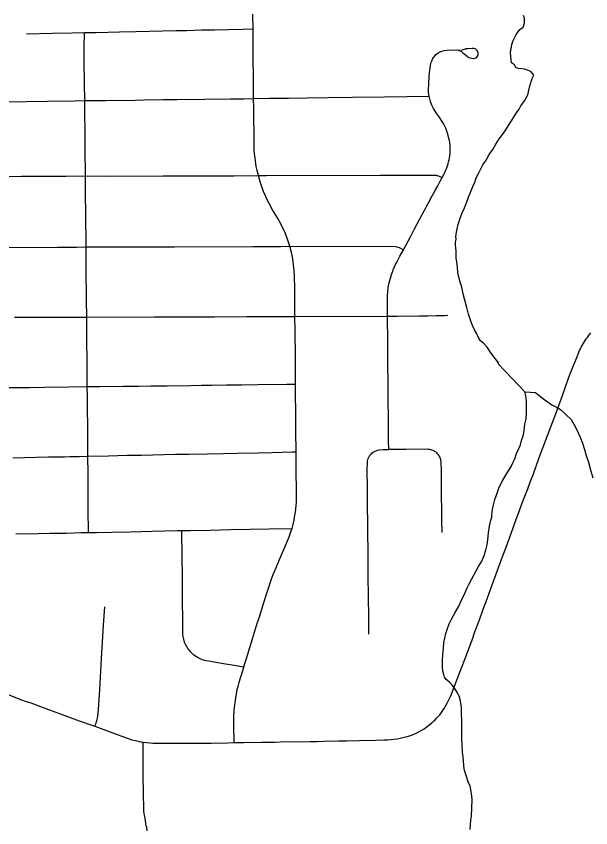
# Model space of a CAD drawing. Extents: x -59 to 82, y -3 to 49.
# Drawn here: x -14.708 to -14.238, y 29.71 to 30.374 of the extents above; entities that cross this region are included whole.
import ezdxf

# ---------------------------------------------------------------- set-up
doc = ezdxf.new("R2010")
doc.units = 0
for name, color, linetype in [('GM_X_City_Street', 7, 'Continuous'), ('GM_X_County_Road', 7, 'Continuous'), ('GM_X_Minor_River', 7, 'Continuous')]:
    doc.layers.add(name, color=color, linetype=linetype)

msp = doc.modelspace()

# ---------------------------------------------------------------- linework, layer by layer
at = {"layer": 'GM_X_City_Street'}
for points in [[(-14.52972, 29.77937), (-14.53002, 29.79376), (-14.52987, 29.8011), (-14.52957, 29.8055), (-14.52929, 29.80843), (-14.52867, 29.81378), (-14.52829, 29.81636), (-14.52785, 29.81894), (-14.52707, 29.82278), (-14.52647, 29.82533), (-14.52562, 29.8285), (-14.52472, 29.83166), (-14.52375, 29.8348), (-14.52173, 29.84112), (-14.5208, 29.84401), (-14.51953, 29.84821), (-14.51686, 29.85709), (-14.51459, 29.86434), (-14.51125, 29.87524), (-14.509, 29.88245), (-14.50619, 29.8914), (-14.50351, 29.89999), (-14.50021, 29.90981), (-14.49899, 29.91341), (-14.49771, 29.91699), (-14.49666, 29.91953), (-14.49264, 29.92933), (-14.48748, 29.94123), (-14.4847, 29.94775), (-14.48372, 29.95038), (-14.48285, 29.95282), (-14.48222, 29.9548), (-14.4814, 29.95801), (-14.48062, 29.96154), (-14.48016, 29.96404), (-14.47975, 29.96654), (-14.47924, 29.97021), (-14.47887, 29.97386), (-14.47871, 29.97628), (-14.4786, 29.97994), (-14.47876, 30.00769), (-14.4789, 30.01747), (-14.47903, 30.03464), (-14.47916, 30.0499), (-14.47932, 30.06441), (-14.47937, 30.07299), (-14.47954, 30.09403), (-14.47978, 30.11688), (-14.47989, 30.12837), (-14.48, 30.13949), (-14.4801, 30.15017), (-14.48027, 30.1622), (-14.48046, 30.16527), (-14.48069, 30.16808), (-14.48096, 30.1706), (-14.4813, 30.17312), (-14.48169, 30.17563), (-14.48214, 30.17813), (-14.48265, 30.18062), (-14.48394, 30.18579), (-14.48479, 30.18828), (-14.48566, 30.19078), (-14.48706, 30.1945), (-14.48856, 30.19818), (-14.48973, 30.20066), (-14.49095, 30.20311), (-14.49288, 30.20674), (-14.49423, 30.20912), (-14.49816, 30.21576), (-14.50125, 30.22131), (-14.50224, 30.22317), (-14.5034, 30.22562), (-14.50412, 30.22722), (-14.50554, 30.23057), (-14.50698, 30.23436), (-14.50823, 30.23846), (-14.50969, 30.24365), (-14.51087, 30.24792), (-14.51158, 30.25123), (-14.51197, 30.25345), (-14.5123, 30.25568), (-14.51256, 30.25793), (-14.51295, 30.26187), (-14.51316, 30.2647), (-14.5133, 30.26753), (-14.51337, 30.27037), (-14.51364, 30.29925), (-14.51374, 30.30684), (-14.51394, 30.32606), (-14.51402, 30.33848), (-14.5141, 30.35316), (-14.51418, 30.36393), (-14.51431, 30.37592)], [(-14.69971, 30.35975), (-14.67865, 30.36019), (-14.66239, 30.3605), (-14.65233, 30.36076), (-14.64257, 30.36092), (-14.62358, 30.36138), (-14.6102, 30.36175), (-14.59927, 30.36202), (-14.58836, 30.36219), (-14.57731, 30.36254), (-14.56855, 30.36262), (-14.55603, 30.36292), (-14.54584, 30.36312), (-14.52265, 30.36368), (-14.51418, 30.36393)], [(-14.64897, 29.95139), (-14.64908, 29.97043), (-14.64934, 29.9994), (-14.64946, 30.01398), (-14.64957, 30.039), (-14.64975, 30.05192), (-14.64984, 30.06329), (-14.64992, 30.07084), (-14.65011, 30.08733), (-14.65023, 30.11365), (-14.6503, 30.12766), (-14.65057, 30.14166), (-14.65074, 30.16838), (-14.65091, 30.18527), (-14.65117, 30.21351), (-14.65128, 30.22726), (-14.65145, 30.24341), (-14.65162, 30.26572), (-14.65176, 30.27908), (-14.65193, 30.29524), (-14.65206, 30.30504), (-14.65217, 30.31972), (-14.65238, 30.33681), (-14.65247, 30.35096), (-14.65235, 30.35875), (-14.65233, 30.36076)], [(-14.41936, 29.86812), (-14.41951, 29.87923), (-14.41974, 29.90201), (-14.41985, 29.91291), (-14.42002, 29.9335), (-14.4202, 29.95398), (-14.42039, 29.9782), (-14.42048, 29.98894), (-14.42061, 30.00161), (-14.42049, 30.00968), (-14.42026, 30.01085), (-14.4199, 30.01198), (-14.41941, 30.01306), (-14.4188, 30.01407), (-14.41833, 30.0147), (-14.4178, 30.01533), (-14.41693, 30.01625), (-14.41596, 30.01706), (-14.41489, 30.01775), (-14.41414, 30.01813), (-14.41296, 30.01861), (-14.41215, 30.01884), (-14.4109, 30.01907), (-14.40754, 30.01928), (-14.40298, 30.01929), (-14.40321, 30.02676), (-14.40328, 30.0477), (-14.40343, 30.05701), (-14.40359, 30.06745), (-14.40381, 30.0961), (-14.40394, 30.10685), (-14.40403, 30.12846), (-14.40413, 30.13378), (-14.40421, 30.14183), (-14.4041, 30.1451), (-14.40384, 30.14837), (-14.40344, 30.15162), (-14.40289, 30.15486), (-14.40224, 30.15782), (-14.40174, 30.15977), (-14.40085, 30.16267), (-14.39983, 30.16552), (-14.39946, 30.16646), (-14.3989, 30.16773), (-14.39714, 30.1715), (-14.3959, 30.17397), (-14.39391, 30.17763), (-14.39111, 30.1828), (-14.38509, 30.19416), (-14.38194, 30.20008), (-14.37749, 30.20825), (-14.374, 30.21481), (-14.37301, 30.21664), (-14.37202, 30.21847), (-14.37054, 30.22123), (-14.36739, 30.22718), (-14.36648, 30.22888), (-14.36474, 30.23214), (-14.36299, 30.23538), (-14.36033, 30.24024), (-14.3594, 30.24203), (-14.3578, 30.24517), (-14.35699, 30.24684), (-14.3562, 30.24851), (-14.35588, 30.24928), (-14.35502, 30.25163), (-14.35452, 30.25323), (-14.35408, 30.25484), (-14.35371, 30.25647), (-14.35339, 30.25811), (-14.35314, 30.25968), (-14.35288, 30.26204), (-14.35279, 30.26362), (-14.3529, 30.26838), (-14.35316, 30.27075), (-14.35342, 30.27239), (-14.35375, 30.2741), (-14.35437, 30.27664), (-14.35487, 30.27831), (-14.35543, 30.27997), (-14.3564, 30.2824), (-14.35716, 30.28404), (-14.358, 30.28566), (-14.35935, 30.28803), (-14.3619, 30.29179), (-14.36431, 30.2951), (-14.36632, 30.29855), (-14.36767, 30.30145), (-14.36877, 30.30436), (-14.37005, 30.30864), (-14.3704, 30.31159), (-14.37059, 30.31386), (-14.37008, 30.32443), (-14.36977, 30.32807), (-14.36916, 30.33173), (-14.36875, 30.33413), (-14.36852, 30.33532), (-14.3682, 30.33639), (-14.36781, 30.33743), (-14.36712, 30.33895), (-14.3663, 30.3404), (-14.36568, 30.34132), (-14.36465, 30.34263), (-14.36291, 30.34405), (-14.36135, 30.345), (-14.35951, 30.34569), (-14.35766, 30.34616), (-14.35555, 30.3465), (-14.35314, 30.34675), (-14.34649, 30.34649), (-14.34542, 30.34625), (-14.34451, 30.34587), (-14.34354, 30.34519), (-14.34229, 30.34417), (-14.33886, 30.34157), (-14.33819, 30.34103), (-14.33737, 30.34046), (-14.33637, 30.34009), (-14.33525, 30.33977), (-14.33422, 30.33959), (-14.33243, 30.33978), (-14.33164, 30.34015), (-14.33089, 30.34078), (-14.3304, 30.3414), (-14.32995, 30.34235), (-14.32976, 30.34336), (-14.32983, 30.34405), (-14.3302, 30.34543), (-14.33064, 30.34606), (-14.3312, 30.34663), (-14.33178, 30.34707), (-14.3324, 30.34739), (-14.33353, 30.3477), (-14.33479, 30.34783), (-14.33825, 30.34757), (-14.33963, 30.34736), (-14.34121, 30.34701), (-14.3441, 30.34606)], [(-14.71687, 30.30416), (-14.6824, 30.30456), (-14.66032, 30.30495), (-14.65206, 30.30504), (-14.63472, 30.30517), (-14.61086, 30.30555), (-14.60361, 30.30563), (-14.5879, 30.30588), (-14.57622, 30.306), (-14.55361, 30.30624), (-14.5326, 30.30651), (-14.52136, 30.30664), (-14.51374, 30.30684), (-14.50032, 30.30695), (-14.4851, 30.30713), (-14.46978, 30.30734), (-14.45286, 30.30757), (-14.43267, 30.30787), (-14.40657, 30.30824), (-14.37005, 30.30864)], [(-14.86939, 30.24281), (-14.86279, 30.24272), (-14.84014, 30.2428), (-14.79296, 30.24287), (-14.74203, 30.24298), (-14.70368, 30.24309), (-14.66753, 30.24325), (-14.65145, 30.24341), (-14.63389, 30.24333), (-14.58793, 30.24351), (-14.52994, 30.24361), (-14.50969, 30.24365), (-14.50335, 30.24372), (-14.40994, 30.244), (-14.4021, 30.24391), (-14.3659, 30.24413), (-14.36434, 30.24403), (-14.36357, 30.24388), (-14.36323, 30.24378), (-14.3594, 30.24203)], [(-14.8688, 30.18474), (-14.85314, 30.18457), (-14.82012, 30.18465), (-14.74346, 30.18487), (-14.6744, 30.18498), (-14.65874, 30.18513), (-14.65091, 30.18527), (-14.57847, 30.18546), (-14.51371, 30.1856), (-14.49157, 30.18567), (-14.48394, 30.18579), (-14.39759, 30.18564), (-14.39656, 30.18543), (-14.39555, 30.18515), (-14.39456, 30.1848), (-14.39386, 30.18447), (-14.39111, 30.1828)], [(-14.70967, 30.12762), (-14.70318, 30.1277), (-14.6503, 30.12766), (-14.59522, 30.12792), (-14.55304, 30.12813), (-14.54574, 30.12807), (-14.51915, 30.12818), (-14.50576, 30.12825), (-14.47989, 30.12837), (-14.40403, 30.12846), (-14.39611, 30.12859), (-14.37827, 30.12873), (-14.37124, 30.12885), (-14.3639, 30.12902), (-14.35739, 30.12918), (-14.35462, 30.12925)], [(-14.71482, 30.07006), (-14.6973, 30.07017), (-14.68485, 30.0704), (-14.66523, 30.07075), (-14.64992, 30.07084), (-14.63987, 30.07097), (-14.62067, 30.0712), (-14.60771, 30.07132), (-14.59801, 30.07148), (-14.58465, 30.07161), (-14.56519, 30.07182), (-14.55653, 30.07193), (-14.54809, 30.07208), (-14.53598, 30.07219), (-14.52974, 30.07227), (-14.52327, 30.07235), (-14.51067, 30.0725), (-14.48671, 30.07279), (-14.47937, 30.07299)], [(-14.71087, 30.01262), (-14.70118, 30.01286), (-14.69149, 30.01307), (-14.6818, 30.01324), (-14.67307, 30.01337), (-14.66871, 30.01346), (-14.66434, 30.01356), (-14.65666, 30.01376), (-14.64946, 30.01398), (-14.63248, 30.01427), (-14.61738, 30.01462), (-14.6056, 30.01485), (-14.57763, 30.01544), (-14.56671, 30.01557), (-14.55184, 30.01588), (-14.53852, 30.0162), (-14.52726, 30.01641), (-14.50989, 30.01676), (-14.49883, 30.01692), (-14.48216, 30.01734), (-14.4789, 30.01747)], [(-14.35941, 29.95151), (-14.35955, 29.96086), (-14.35961, 29.97029), (-14.35977, 29.9808), (-14.35985, 29.99208), (-14.35993, 30.00147), (-14.36008, 30.00904), (-14.36036, 30.01086), (-14.36062, 30.01178), (-14.3609, 30.01255), (-14.36123, 30.0133), (-14.36162, 30.01401), (-14.3623, 30.01503), (-14.36282, 30.01567), (-14.36369, 30.01654), (-14.36432, 30.01707), (-14.36498, 30.01754), (-14.36568, 30.01797), (-14.36678, 30.01849), (-14.36773, 30.01882), (-14.3687, 30.0191), (-14.36968, 30.0193), (-14.37068, 30.01943), (-14.37218, 30.01951), (-14.38898, 30.01935), (-14.40298, 30.01929)], [(-14.70841, 29.95019), (-14.69025, 29.95061), (-14.68065, 29.95073), (-14.66729, 29.95095), (-14.65485, 29.95129), (-14.64897, 29.95139), (-14.64237, 29.9515), (-14.62988, 29.95168), (-14.61477, 29.952), (-14.59668, 29.95246), (-14.57617, 29.9529), (-14.5726, 29.95297), (-14.56552, 29.95311), (-14.54921, 29.95336), (-14.5325, 29.95374), (-14.51673, 29.95407), (-14.50127, 29.95435), (-14.48222, 29.9548)], [(-14.52173, 29.84112), (-14.52958, 29.8426), (-14.53849, 29.84396), (-14.54477, 29.84497), (-14.55032, 29.84596), (-14.55256, 29.84631), (-14.55382, 29.84661), (-14.55568, 29.84719), (-14.55689, 29.84765), (-14.55815, 29.84822), (-14.5598, 29.84909), (-14.56091, 29.84977), (-14.56198, 29.8505), (-14.56296, 29.85128), (-14.56435, 29.85255), (-14.56522, 29.85345), (-14.56605, 29.85438), (-14.56683, 29.85537), (-14.56755, 29.85639), (-14.56855, 29.85799), (-14.56914, 29.8591), (-14.56993, 29.86082), (-14.57059, 29.86259), (-14.57094, 29.8638), (-14.57123, 29.86503), (-14.57145, 29.86628), (-14.5716, 29.86753), (-14.57175, 29.87631), (-14.57187, 29.89911), (-14.57205, 29.9102), (-14.5723, 29.93669), (-14.57249, 29.94671), (-14.5726, 29.95297)], [(-14.64375, 29.79275), (-14.64302, 29.79439), (-14.64258, 29.79551), (-14.64204, 29.79722), (-14.64173, 29.79839), (-14.64148, 29.79957), (-14.64129, 29.80075), (-14.64063, 29.80635), (-14.63966, 29.8225), (-14.63817, 29.84825), (-14.63737, 29.86159), (-14.63655, 29.8755), (-14.63549, 29.89052)], [(-14.60077, 29.70711), (-14.60129, 29.70985), (-14.60162, 29.7113), (-14.6019, 29.71271), (-14.60239, 29.71561), (-14.60294, 29.71853), (-14.60316, 29.71999), (-14.60336, 29.72145), (-14.60352, 29.72293), (-14.60364, 29.72441), (-14.60374, 29.72587), (-14.60397, 29.73678), (-14.6041, 29.75287), (-14.60417, 29.77618), (-14.60428, 29.77981)]]:
    msp.add_lwpolyline(points, dxfattribs=at)
at = {"layer": 'GM_X_County_Road'}
for points in [[(-14.60944, 29.78071), (-14.60745, 29.78029), (-14.60428, 29.77981), (-14.60141, 29.77945), (-14.59837, 29.77916), (-14.59634, 29.779), (-14.59329, 29.77883), (-14.54857, 29.77896), (-14.5348, 29.77919), (-14.52972, 29.77937), (-14.52172, 29.77952), (-14.507, 29.7796), (-14.50112, 29.77973), (-14.49641, 29.77982), (-14.49171, 29.77989), (-14.4675, 29.78022), (-14.46182, 29.78033), (-14.45612, 29.78045), (-14.44414, 29.78076), (-14.43726, 29.78091), (-14.42693, 29.78111), (-14.4138, 29.7813), (-14.40723, 29.78161), (-14.40411, 29.78168), (-14.401, 29.78189), (-14.39893, 29.78211), (-14.39583, 29.78255), (-14.39379, 29.78293), (-14.38925, 29.78392), (-14.38761, 29.78436), (-14.38598, 29.78487), (-14.38357, 29.78574), (-14.38121, 29.78674), (-14.37891, 29.78787), (-14.37658, 29.78918), (-14.3741, 29.79073), (-14.3717, 29.7924), (-14.36939, 29.7942), (-14.36791, 29.79545), (-14.36646, 29.79676), (-14.36518, 29.79798), (-14.36394, 29.79925), (-14.36274, 29.80056), (-14.36159, 29.8019), (-14.36049, 29.80329), (-14.35943, 29.80471), (-14.35843, 29.80617), (-14.35747, 29.80766), (-14.35626, 29.80969), (-14.35511, 29.81175), (-14.35351, 29.8149), (-14.35252, 29.81705), (-14.35172, 29.81889), (-14.34775, 29.82914), (-14.34341, 29.84053), (-14.34056, 29.84815), (-14.33433, 29.86498), (-14.33317, 29.86827), (-14.33257, 29.87004), (-14.32888, 29.87992), (-14.32574, 29.8885), (-14.32258, 29.89708), (-14.3194, 29.90566), (-14.31007, 29.93092), (-14.30696, 29.93928), (-14.30389, 29.94764), (-14.30086, 29.95602), (-14.29861, 29.9623), (-14.29632, 29.96857), (-14.29399, 29.97481), (-14.29161, 29.98105), (-14.28919, 29.98727), (-14.28688, 29.9934), (-14.28459, 29.99956), (-14.28234, 30.00571), (-14.28011, 30.01188), (-14.27634, 30.02201), (-14.27253, 30.03213), (-14.26674, 30.0473), (-14.26483, 30.05239), (-14.26296, 30.05749), (-14.26076, 30.06367), (-14.25605, 30.07706), (-14.25499, 30.07996), (-14.25346, 30.08401), (-14.25189, 30.08803), (-14.25027, 30.09205), (-14.24861, 30.09604), (-14.24805, 30.0975), (-14.24744, 30.09896), (-14.2468, 30.10038), (-14.24613, 30.10181), (-14.24542, 30.10321), (-14.24467, 30.10459), (-14.24389, 30.10595), (-14.24308, 30.10729), (-14.24224, 30.10862), (-14.24135, 30.10992), (-14.24044, 30.1112), (-14.2395, 30.11245), (-14.23853, 30.11368), (-14.23749, 30.11488)], [(-14.71961, 29.82055), (-14.70377, 29.81448), (-14.70071, 29.81339), (-14.69616, 29.81178), (-14.68401, 29.80726), (-14.66608, 29.80062), (-14.6566, 29.79727), (-14.64626, 29.79369), (-14.64375, 29.79275), (-14.62989, 29.78757), (-14.61644, 29.78272), (-14.61339, 29.78172), (-14.61043, 29.78092), (-14.60944, 29.78071)]]:
    msp.add_lwpolyline(points, dxfattribs=at)
at = {"layer": 'GM_X_Minor_River'}
for points in [[(-14.31316, 30.08917), (-14.31318, 30.09031), (-14.31937, 30.0986), (-14.32247, 30.10312), (-14.32555, 30.1065), (-14.32785, 30.10837), (-14.3294, 30.11063), (-14.33097, 30.11404), (-14.33291, 30.11743), (-14.33448, 30.12083), (-14.33606, 30.12537), (-14.33765, 30.1303), (-14.33924, 30.1356), (-14.34084, 30.14166), (-14.34205, 30.14696), (-14.34326, 30.15227), (-14.34446, 30.15644), (-14.34566, 30.1606), (-14.34647, 30.16439), (-14.3469, 30.16857), (-14.34734, 30.17274), (-14.34777, 30.17616), (-14.3478, 30.17882), (-14.34784, 30.18186), (-14.34826, 30.18451), (-14.3483, 30.18717), (-14.34832, 30.18907), (-14.34798, 30.19174), (-14.34801, 30.19363), (-14.34768, 30.19744), (-14.34696, 30.20011), (-14.34624, 30.20354), (-14.34479, 30.20811), (-14.34296, 30.21308), (-14.34112, 30.21728), (-14.33928, 30.22148), (-14.33782, 30.22606), (-14.33598, 30.23064), (-14.33414, 30.23485), (-14.33267, 30.23828), (-14.33158, 30.24172), (-14.32936, 30.24593), (-14.32788, 30.2486), (-14.32603, 30.25243), (-14.32343, 30.25626), (-14.32083, 30.26085), (-14.31785, 30.26507), (-14.31526, 30.26928), (-14.31266, 30.27387), (-14.31005, 30.27732), (-14.30781, 30.28039), (-14.29852, 30.29495), (-14.29628, 30.29801), (-14.2948, 30.30069), (-14.29332, 30.30299), (-14.29182, 30.30491), (-14.29071, 30.30682), (-14.28923, 30.30988), (-14.28744, 30.31712), (-14.28562, 30.32323), (-14.28414, 30.3259), (-14.28684, 30.32891), (-14.28951, 30.33002), (-14.2918, 30.33075), (-14.29408, 30.3311), (-14.29712, 30.33145), (-14.29903, 30.33218), (-14.3002, 30.33445), (-14.3025, 30.33594), (-14.30337, 30.34391), (-14.30303, 30.34695), (-14.30268, 30.34886), (-14.30233, 30.35114), (-14.30123, 30.3542), (-14.29864, 30.35917), (-14.29566, 30.36338), (-14.29303, 30.36532), (-14.29194, 30.36875), (-14.29199, 30.37255), (-14.29278, 30.37482)], [(-14.29022, 30.04917), (-14.29027, 30.05335), (-14.29032, 30.05677), (-14.29035, 30.05905), (-14.29079, 30.06322), (-14.29159, 30.06663), (-14.31316, 30.08917)], [(-14.29159, 30.06663), (-14.28285, 30.06598), (-14.27863, 30.06261), (-14.27403, 30.05924), (-14.26943, 30.05588), (-14.26522, 30.05365), (-14.26254, 30.05216), (-14.2537, 30.04391), (-14.25137, 30.04014), (-14.24864, 30.03485), (-14.24629, 30.02956), (-14.24432, 30.02464), (-14.24273, 30.01934), (-14.24152, 30.01442), (-14.23955, 30.00912), (-14.23794, 30.00268), (-14.23596, 29.99624)], [(-14.33642, 29.7081), (-14.33609, 29.7119), (-14.33576, 29.7157), (-14.33543, 29.71913), (-14.33486, 29.73282), (-14.3353, 29.73775), (-14.33573, 29.74079), (-14.33652, 29.74382), (-14.3377, 29.74646), (-14.34007, 29.75327), (-14.34127, 29.75744), (-14.34169, 29.76085), (-14.34217, 29.76769), (-14.34259, 29.77111), (-14.34306, 29.77718), (-14.34313, 29.78288), (-14.3432, 29.78782), (-14.34325, 29.79086), (-14.3433, 29.79466), (-14.34335, 29.79846), (-14.3434, 29.80188), (-14.34344, 29.80492), (-14.34348, 29.80834), (-14.34391, 29.81137), (-14.34432, 29.81365), (-14.34551, 29.81743), (-14.34668, 29.82008), (-14.34862, 29.8231), (-14.35094, 29.82611), (-14.35364, 29.82912), (-14.35594, 29.83099), (-14.35749, 29.83287), (-14.3579, 29.83515), (-14.35869, 29.8378), (-14.35912, 29.84121), (-14.35919, 29.84653), (-14.35888, 29.85147), (-14.3582, 29.8568), (-14.35788, 29.86137), (-14.35717, 29.8648), (-14.35646, 29.86861), (-14.355, 29.8728), (-14.35353, 29.87662), (-14.35169, 29.88045), (-14.34872, 29.8858), (-14.34576, 29.89116), (-14.34317, 29.89651), (-14.3406, 29.90224), (-14.33875, 29.90606), (-14.3369, 29.90989), (-14.3295, 29.92366), (-14.3269, 29.92787), (-14.32506, 29.93245), (-14.32361, 29.93703), (-14.32253, 29.94122), (-14.32183, 29.94541), (-14.32152, 29.95112), (-14.32046, 29.95645), (-14.31939, 29.9614), (-14.31866, 29.96407), (-14.31869, 29.96597), (-14.31799, 29.97016), (-14.31728, 29.97397), (-14.3162, 29.97854), (-14.31437, 29.98351), (-14.31254, 29.98847), (-14.30996, 29.99382), (-14.30699, 29.9988), (-14.30513, 30.00186), (-14.3029, 30.00531), (-14.30143, 30.00837), (-14.29995, 30.0118), (-14.29849, 30.016), (-14.29665, 30.0202), (-14.29518, 30.02326), (-14.29446, 30.02669), (-14.293, 30.03051), (-14.2923, 30.0347), (-14.29161, 30.04003), (-14.29053, 30.0446), (-14.29022, 30.04917)]]:
    msp.add_lwpolyline(points, dxfattribs=at)

doc.saveas('drawing.dxf')
